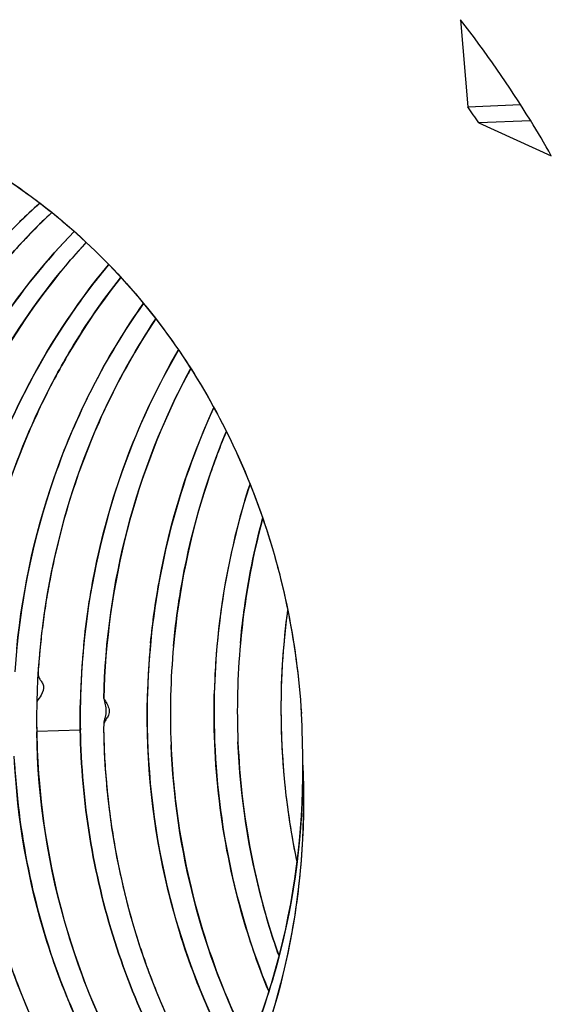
# Model space of a CAD drawing. Header units: millimetres. Extents: x 0 to 1750, y -1720 to 477.
# Tile 262 of 317: x 941.52 to 942.337, y -812.777 to -811.265. Entities that reach past the tile are written whole.
import ezdxf

# ---------------------------------------------------------------- set-up
doc = ezdxf.new("R2010")
doc.units = ezdxf.units.MM
doc.header["$LTSCALE"] = 92.51
doc.layers.add('101300786_14DXF_CONTINUOUS_LINE', color=7, linetype='CONTINUOUS')
doc.layers.add('101300786_DXF_CONTINUOUS_LINE', color=7, linetype='CONTINUOUS')

msp = doc.modelspace()

# ---------------------------------------------------------------- linework, layer by layer
at = {"layer": '101300786_14DXF_CONTINUOUS_LINE'}
for p, q in [((942.1974, -811.265), (942.2088, -811.3987)), ((942.2088, -811.3987), (942.2895, -811.3953)), ((942.3052, -811.4203), (942.2254, -811.4236)), ((942.2254, -811.4236), (942.3371, -811.4739)), ((941.7819, -811.8024), (941.7824, -811.8013)), ((941.7821, -811.8025), (941.7826, -811.8014)), ((941.5457, -812.3327), (941.5457, -812.3355)), ((941.5458, -812.358), (941.6129, -812.3558))]:
    msp.add_line(p, q, dxfattribs=at)
for centre, radius, start, end in [((940.8272, -812.3406), 1.6721, 33.2571, 34.2845), ((942.1897, -812.2664), 0.9623, 131.6362, 134.1331), ((942.6008, -812.3059), 1.0483, 146.3316, 151.4297), ((943.0651, -812.3237), 1.1437, 172.3639, 176.2734), ((942.8995, -812.3312), 1.1481, 174.7994, 178.6071), ((943.0024, -812.3269), 1.1481, 174.7995, 178.6067), ((942.7564, -812.3367), 1.1436, 176.2285, 178.4613), ((942.8595, -812.3324), 1.1438, 176.2688, 178.4616), ((942.9624, -812.3281), 1.1439, 176.2703, 178.462), ((943.0653, -812.3238), 1.144, 176.2718, 178.4624), ((942.7537, -812.3367), 1.141, 178.4621, 178.6183), ((942.862, -812.3325), 1.1464, 178.6189, 180.9627), ((942.857, -812.3324), 1.1414, 178.4623, 178.6178), ((942.8988, -812.3312), 1.1474, 178.6094, 182.3712), ((942.9651, -812.3281), 1.1466, 178.6192, 180.9623), ((942.96, -812.328), 1.1415, 178.4626, 178.6182), ((943.0015, -812.3268), 1.1472, 178.6091, 182.371), ((943.0683, -812.3238), 1.1469, 178.6195, 180.9621), ((943.063, -812.3237), 1.1416, 178.463, 178.6184), ((942.6898, -812.3396), 1.1441, 178.6137, 179.653), ((942.6957, -812.3399), 1.15, 179.7824, 180.9362), ((940.81, -812.4004), 1.1449, 359.5272, 3.4989), ((943.0708, -812.3238), 1.1494, 180.9614, 183.2965), ((943.0677, -812.324), 1.1463, 183.2958, 185.6339), ((943.058, -812.325), 1.1365, 185.6291, 191.8423)]:
    msp.add_arc(centre, radius, start, end, dxfattribs=at)
for points, knots in [([(942.3371, -811.4739), (942.3267, -811.4556), (942.2839, -811.3836), (942.236, -811.3145), (942.1974, -811.265)], [0, 0, 0, 0, 0.251468, 1, 1, 1, 1]), ([(941.2223, -811.3889), (941.2712, -811.4006), (941.3677, -811.4332), (941.5026, -811.507), (941.6252, -811.6041), (941.7688, -811.7619), (941.901, -812.0034), (941.946, -812.2205), (941.9528, -812.3305)], [0, 0, 0, 0, 0.118515, 0.238736, 0.361044, 0.48559, 0.740093, 1, 1, 1, 1]), ([(941.5687, -811.5616), (941.5489, -811.5801), (941.472, -811.6583), (941.4083, -811.7494), (941.3692, -811.8221)], [0, 0, 0, 0, 0.247377, 1, 1, 1, 1]), ([(941.3699, -811.8205), (941.3961, -811.7721), (941.4556, -811.6799), (941.5292, -811.5985), (941.5687, -811.5616)], [0, 0, 0, 0, 0.503975, 1, 1, 1, 1]), ([(941.2037, -812.2799), (941.208, -812.2131), (941.2283, -812.0807), (941.293, -811.8919), (941.3894, -811.7201), (941.4736, -811.6204), (941.5197, -811.5757)], [0, 0, 0, 0, 0.254525, 0.506901, 0.75569, 1, 1, 1, 1]), ([(941.6033, -811.5906), (941.5163, -811.6799), (941.3739, -811.8963), (941.3149, -812.1477), (941.3066, -812.2755)], [0, 0, 0, 0, 0.49337, 1, 1, 1, 1]), ([(941.4749, -811.8122), (941.4851, -811.7936), (941.5276, -811.7211), (941.5789, -811.6537), (941.6216, -811.6076)], [0, 0, 0, 0, 0.25244, 1, 1, 1, 1]), ([(941.6564, -811.6414), (941.6389, -811.6623), (941.5717, -811.7494), (941.5188, -811.8474), (941.4879, -811.9241)], [0, 0, 0, 0, 0.247621, 1, 1, 1, 1]), ([(941.5758, -811.8116), (941.583, -811.7983), (941.6127, -811.7462), (941.6468, -811.6965), (941.6747, -811.6613)], [0, 0, 0, 0, 0.251645, 1, 1, 1, 1]), ([(941.7097, -811.7013), (941.6519, -811.7827), (941.5589, -811.965), (941.5189, -812.1653), (941.5123, -812.2667)], [0, 0, 0, 0, 0.495556, 1, 1, 1, 1]), ([(941.7635, -811.773), (941.7204, -811.8464), (941.6516, -812.0053), (941.6209, -812.1755), (941.6152, -812.2615)], [0, 0, 0, 0, 0.496664, 1, 1, 1, 1]), ([(941.6801, -811.8046), (941.6382, -811.8815), (941.5729, -812.0472), (941.5482, -812.2234), (941.546, -812.312)], [0, 0, 0, 0, 0.497036, 1, 1, 1, 1]), ([(941.6489, -812.3076), (941.651, -812.2195), (941.6756, -812.044), (941.7403, -811.879), (941.7819, -811.8024)], [0, 0, 0, 0, 0.502943, 1, 1, 1, 1]), ([(941.455, -812.1771), (941.4645, -812.113), (941.4942, -811.987), (941.5453, -811.8679), (941.5758, -811.8116)], [0, 0, 0, 0, 0.502709, 1, 1, 1, 1]), ([(941.8179, -811.8615), (941.7894, -811.9234), (941.7438, -812.0534), (941.7225, -812.1894), (941.7181, -812.258)], [0, 0, 0, 0, 0.497769, 1, 1, 1, 1]), ([(941.7562, -812.2272), (941.7587, -812.1988), (941.7732, -812.0865), (941.8046, -811.9763), (941.8371, -811.898)], [0, 0, 0, 0, 0.25158, 1, 1, 1, 1]), ([(941.8733, -811.9789), (941.8661, -812.001), (941.8402, -812.0908), (941.8255, -812.1837), (941.8209, -812.2537)], [0, 0, 0, 0, 0.249278, 1, 1, 1, 1]), ([(941.859, -812.2229), (941.8605, -812.2067), (941.8677, -812.1422), (941.8805, -812.0784), (941.8931, -812.0314)], [0, 0, 0, 0, 0.250638, 1, 1, 1, 1]), ([(941.6489, -812.3076), (941.6507, -812.3139), (941.6527, -812.3221), (941.6522, -812.3321), (941.6511, -812.3369), (941.6495, -812.3415), (941.6488, -812.3482), (941.6486, -812.3569), (941.6491, -812.371), (941.6496, -812.3887), (941.6509, -812.4099), (941.6529, -812.4381), (941.6565, -812.4733), (941.6624, -812.5152), (941.6723, -812.5706), (941.6884, -812.6389), (941.7138, -812.7187), (941.745, -812.7959), (941.7818, -812.8699), (941.8101, -812.9169), (941.825, -812.9398)], [0, 0, 0, 0, 0.029424, 0.037299, 0.044548, 0.051465, 0.059052, 0.074842, 0.090775, 0.122622, 0.154457, 0.186277, 0.249858, 0.313347, 0.376723, 0.503028, 0.628641, 0.75342, 0.877244, 1, 1, 1, 1]), ([(941.7158, -812.3517), (941.7173, -812.444), (941.7425, -812.6272), (941.8117, -812.7988), (941.8562, -812.8778)], [0, 0, 0, 0, 0.504405, 1, 1, 1, 1]), ([(941.8187, -812.3474), (941.8198, -812.4177), (941.835, -812.5576), (941.8759, -812.6924), (941.9024, -812.7567)], [0, 0, 0, 0, 0.502752, 1, 1, 1, 1]), ([(941.7235, -812.9461), (941.6673, -812.8607), (941.5793, -812.6702), (941.5476, -812.4631), (941.5458, -812.3587)], [0, 0, 0, 0, 0.494542, 1, 1, 1, 1]), ([(941.6129, -812.3558), (941.6147, -812.4656), (941.6496, -812.6833), (941.7466, -812.8817), (941.8083, -812.9693)], [0, 0, 0, 0, 0.505982, 1, 1, 1, 1]), ([(941.3043, -812.3685), (941.3063, -812.4958), (941.3524, -812.7479), (941.4818, -812.9699), (941.563, -813.063)], [0, 0, 0, 0, 0.507752, 1, 1, 1, 1]), ([(941.8722, -812.8396), (941.8361, -812.7691), (941.7792, -812.6183), (941.7557, -812.459), (941.7524, -812.3786)], [0, 0, 0, 0, 0.496214, 1, 1, 1, 1]), ([(941.918, -812.7021), (941.9088, -812.676), (941.8757, -812.5695), (941.8588, -812.458), (941.8553, -812.3743)], [0, 0, 0, 0, 0.248625, 1, 1, 1, 1]), ([(941.3603, -813.3607), (941.4039, -813.3439), (941.4891, -813.3023), (941.6455, -813.1904), (941.808, -813.0001), (941.9293, -812.7194), (941.9556, -812.5135), (941.9548, -812.4099)], [0, 0, 0, 0, 0.118013, 0.237872, 0.483697, 0.738612, 1, 1, 1, 1]), ([(941.5117, -812.4062), (941.5184, -812.5233), (941.5671, -812.7535), (941.6862, -812.9571), (941.7598, -813.044)], [0, 0, 0, 0, 0.507368, 1, 1, 1, 1]), ([(941.9548, -812.4098), (941.9569, -812.4529), (941.9562, -812.5393), (941.9352, -812.7094), (941.8855, -812.8738), (941.8105, -813.0249), (941.743, -813.1296), (941.6638, -813.2237), (941.6038, -813.2787), (941.5725, -813.3041)], [0, 0, 0, 0, 0.128493, 0.2566, 0.509795, 0.634742, 0.758204, 0.879943, 1, 1, 1, 1]), ([(941.6215, -812.9518), (941.6059, -812.9281), (941.5467, -812.8298), (941.5038, -812.7218), (941.4814, -812.6385)], [0, 0, 0, 0, 0.247247, 1, 1, 1, 1])]:
    msp.add_open_spline(points, degree=3, knots=knots, dxfattribs=at)
msp.add_open_spline([(941.6129, -812.3558), (941.6127, -812.3403), (941.6127, -812.3247), (941.6131, -812.3091)], degree=3, dxfattribs=at)
at = {"layer": '101300786_DXF_CONTINUOUS_LINE'}
for p, q in [((942.1974, -811.265), (942.2088, -811.3987)), ((942.2088, -811.3987), (942.2895, -811.3953)), ((942.3052, -811.4203), (942.2254, -811.4236)), ((942.2254, -811.4236), (942.3371, -811.4739)), ((941.5458, -812.358), (941.6129, -812.3558)), ((941.6492, -812.3752), (941.6495, -812.3847)), ((941.652, -812.4268), (941.6526, -812.4332)), ((941.6526, -812.4332), (941.653, -812.438)), ((941.653, -812.438), (941.6535, -812.4432)), ((941.6535, -812.4432), (941.654, -812.449)), ((941.654, -812.449), (941.6547, -812.4553)), ((941.6547, -812.4553), (941.6553, -812.4616)), ((941.6576, -812.4805), (941.6588, -812.49))]:
    msp.add_line(p, q, dxfattribs=at)
for points in [[(941.7284, -811.7249), (941.7257, -811.7289), (941.717, -811.7424), (941.7074, -811.7577), (941.6961, -811.7765), (941.6842, -811.7975), (941.679, -811.8071)], [(941.6489, -812.3076), (941.6503, -812.3098), (941.6516, -812.3118), (941.6527, -812.3136), (941.6536, -812.3152), (941.6544, -812.3166), (941.6551, -812.3183), (941.6559, -812.3203), (941.6566, -812.3225), (941.6571, -812.3247), (941.6572, -812.327), (941.6571, -812.3293), (941.6568, -812.3314), (941.6562, -812.3332), (941.6555, -812.3347), (941.6547, -812.3362), (941.6538, -812.3375), (941.6528, -812.3388), (941.6519, -812.3403), (941.651, -812.3421), (941.65, -812.3442), (941.6493, -812.3465), (941.6489, -812.349), (941.6487, -812.3516), (941.6486, -812.3542), (941.6486, -812.3566)], [(941.6486, -812.3566), (941.6488, -812.3619), (941.6489, -812.3658), (941.6492, -812.3752)], [(941.6495, -812.3847), (941.6498, -812.3908), (941.6502, -812.3992), (941.6508, -812.4088), (941.6513, -812.4167), (941.6516, -812.4213), (941.652, -812.4268)], [(941.6553, -812.4616), (941.6556, -812.4641), (941.6563, -812.4697)], [(941.6563, -812.4697), (941.6566, -812.473), (941.6576, -812.4805)], [(941.6588, -812.49), (941.6596, -812.4956), (941.6605, -812.5021), (941.6616, -812.5094), (941.6629, -812.5175), (941.6645, -812.5271), (941.6664, -812.5381), (941.6687, -812.5506), (941.6716, -812.5649), (941.675, -812.5811), (941.6791, -812.5991), (941.684, -812.6186), (941.6896, -812.6398), (941.6962, -812.6624), (941.7035, -812.6858), (941.7122, -812.7114), (941.7218, -812.7376), (941.7306, -812.7597), (941.7371, -812.7754), (941.7422, -812.7872)]]:
    msp.add_lwpolyline(points, dxfattribs=at)
for centre, radius, start, end in [((940.8272, -812.3406), 1.6721, 33.2571, 34.2845), ((942.191, -812.2677), 0.9641, 131.6359, 134.3293), ((942.7161, -812.3088), 1.0626, 151.4881, 151.9096), ((942.9531, -812.3271), 1.1345, 162.1345, 174.4938), ((942.9931, -812.3261), 1.1387, 165.0414, 174.7984), ((943.0671, -812.3242), 1.1457, 172.4243, 174.4748), ((943.0619, -812.3238), 1.1406, 174.4716, 178.6139), ((942.7536, -812.3368), 1.1409, 174.4719, 178.613), ((942.8563, -812.3324), 1.1407, 174.4716, 178.6133), ((942.8943, -812.3312), 1.1429, 174.7794, 178.6045), ((942.9591, -812.3281), 1.1406, 174.4716, 178.6136), ((942.9972, -812.3268), 1.1429, 174.7798, 178.6042), ((942.8957, -812.331), 1.1443, 178.612, 182.384), ((942.9985, -812.3267), 1.1442, 178.6117, 182.3834), ((943.0688, -812.3238), 1.1474, 178.6225, 182.7495), ((942.6906, -812.3396), 1.1449, 178.617, 179.7947), ((942.7592, -812.3369), 1.1464, 178.6148, 180.9483), ((942.7025, -812.3398), 1.1568, 179.7846, 180.6747), ((940.8111, -812.4006), 1.1438, 359.5255, 3.5143), ((942.6797, -812.3401), 1.134, 180.6764, 180.9385), ((942.6916, -812.3396), 1.1459, 180.9539, 184.6556), ((943.0714, -812.3237), 1.15, 182.7456, 186.8681), ((943.0548, -812.3259), 1.1332, 186.862, 191.8027)]:
    msp.add_arc(centre, radius, start, end, dxfattribs=at)
for points, knots in [([(942.3371, -811.4739), (942.3267, -811.4556), (942.2839, -811.3836), (942.236, -811.3145), (942.1974, -811.265)], [0, 0, 0, 0, 0.251468, 1, 1, 1, 1]), ([(941.2052, -811.385), (941.305, -811.4067), (941.5013, -811.4895), (941.7385, -811.7085), (941.8998, -811.9987), (941.9459, -812.2189), (941.9527, -812.3305)], [0, 0, 0, 0, 0.238087, 0.484415, 0.739388, 1, 1, 1, 1]), ([(941.5688, -811.5615), (941.5487, -811.5802), (941.4711, -811.6593), (941.4069, -811.7514), (941.3677, -811.825)], [0, 0, 0, 0, 0.247437, 1, 1, 1, 1]), ([(941.3095, -812.2398), (941.3212, -812.1183), (941.3831, -811.8805), (941.5203, -811.6757), (941.6033, -811.5906)], [0, 0, 0, 0, 0.506628, 1, 1, 1, 1]), ([(941.6216, -811.6075), (941.6071, -811.6232), (941.5505, -811.6886), (941.5024, -811.7612), (941.4716, -811.8185)], [0, 0, 0, 0, 0.247906, 1, 1, 1, 1]), ([(941.4911, -811.9163), (941.5014, -811.8913), (941.5458, -811.7937), (941.605, -811.7028), (941.6564, -811.6414)], [0, 0, 0, 0, 0.252915, 1, 1, 1, 1]), ([(941.6747, -811.6614), (941.6459, -811.6978), (941.6106, -811.7493), (941.5802, -811.8035), (941.5728, -811.8173)], [0, 0, 0, 0, 0.748308, 1, 1, 1, 1]), ([(941.5152, -812.2312), (941.5244, -812.1359), (941.5665, -811.9485), (941.6553, -811.778), (941.7097, -811.7013)], [0, 0, 0, 0, 0.504502, 1, 1, 1, 1]), ([(941.6181, -812.2269), (941.6219, -812.1867), (941.6456, -812.0289), (941.7032, -811.876), (941.7634, -811.7732)], [0, 0, 0, 0, 0.252973, 1, 1, 1, 1]), ([(941.679, -811.807), (941.6575, -811.8467), (941.629, -811.9085), (941.5988, -811.9939), (941.58, -812.0597), (941.5676, -812.1156), (941.5598, -812.1607), (941.5557, -812.189), (941.5529, -812.2118), (941.5511, -812.2289), (941.5496, -812.2461), (941.5485, -812.2603), (941.5475, -812.2712), (941.55, -812.2778), (941.5539, -812.2824), (941.5581, -812.2906), (941.5535, -812.302), (941.5483, -812.3089), (941.546, -812.312)], [0, 0, 0, 0, 0.254617, 0.382896, 0.511657, 0.640804, 0.705498, 0.770247, 0.802639, 0.83504, 0.867445, 0.899886, 0.91579, 0.928305, 0.938426, 0.950266, 0.978102, 1, 1, 1, 1]), ([(941.7787, -811.8084), (941.7381, -811.8843), (941.675, -812.0475), (941.651, -812.2206), (941.6489, -812.3076)], [0, 0, 0, 0, 0.497127, 1, 1, 1, 1]), ([(941.5728, -811.8173), (941.5579, -811.8452), (941.5028, -811.9606), (941.4682, -812.0857), (941.4545, -812.1807)], [0, 0, 0, 0, 0.248208, 1, 1, 1, 1]), ([(941.7209, -812.2225), (941.724, -812.1913), (941.741, -812.0676), (941.7787, -811.9467), (941.8178, -811.8619)], [0, 0, 0, 0, 0.2519, 1, 1, 1, 1]), ([(941.8371, -811.8981), (941.8263, -811.9241), (941.7869, -812.0303), (941.7639, -812.1425), (941.7562, -812.2272)], [0, 0, 0, 0, 0.248777, 1, 1, 1, 1]), ([(941.856, -812.8775), (941.8078, -812.7919), (941.7347, -812.6046), (941.7136, -812.4048), (941.716, -812.3048)], [0, 0, 0, 0, 0.495518, 1, 1, 1, 1]), ([(941.9021, -812.7561), (941.8875, -812.7205), (941.8362, -812.5741), (941.816, -812.417), (941.8188, -812.3005)], [0, 0, 0, 0, 0.248248, 1, 1, 1, 1]), ([(941.5486, -813.0462), (941.467, -812.9482), (941.3396, -812.7153), (941.3013, -812.4534), (941.3045, -812.3221)], [0, 0, 0, 0, 0.492566, 1, 1, 1, 1]), ([(941.8083, -812.9693), (941.7466, -812.8816), (941.6496, -812.6833), (941.6147, -812.4656), (941.6129, -812.3558)], [0, 0, 0, 0, 0.493966, 1, 1, 1, 1]), ([(941.7524, -812.3786), (941.7541, -812.419), (941.769, -812.5777), (941.8179, -812.7334), (941.8721, -812.8393)], [0, 0, 0, 0, 0.253294, 1, 1, 1, 1]), ([(941.8553, -812.3743), (941.8565, -812.4024), (941.8651, -812.5136), (941.8903, -812.6236), (941.918, -812.7023)], [0, 0, 0, 0, 0.251724, 1, 1, 1, 1]), ([(941.6812, -812.9376), (941.6302, -812.8582), (941.549, -812.6827), (941.5158, -812.4924), (941.5112, -812.3961)], [0, 0, 0, 0, 0.494685, 1, 1, 1, 1]), ([(941.9548, -812.4101), (941.9556, -812.5119), (941.9301, -812.7144), (941.8125, -812.9915), (941.6259, -813.2162), (941.463, -813.3186), (941.3775, -813.3539)], [0, 0, 0, 0, 0.261391, 0.516423, 0.76257, 1, 1, 1, 1]), ([(941.9548, -812.4101), (941.9589, -812.4964), (941.9475, -812.6697), (941.8731, -812.9164), (941.7473, -813.1357), (941.6316, -813.2562), (941.5684, -813.3076)], [0, 0, 0, 0, 0.256557, 0.510118, 0.758292, 1, 1, 1, 1]), ([(941.5495, -812.4326), (941.5568, -812.5231), (941.5928, -812.7012), (941.6711, -812.8654), (941.7195, -812.94)], [0, 0, 0, 0, 0.505265, 1, 1, 1, 1]), ([(941.4825, -812.6425), (941.4914, -812.6753), (941.5324, -812.8027), (941.5972, -812.9227), (941.6572, -813.0024)], [0, 0, 0, 0, 0.254092, 1, 1, 1, 1])]:
    msp.add_open_spline(points, degree=3, knots=knots, dxfattribs=at)

doc.saveas('drawing.dxf')
